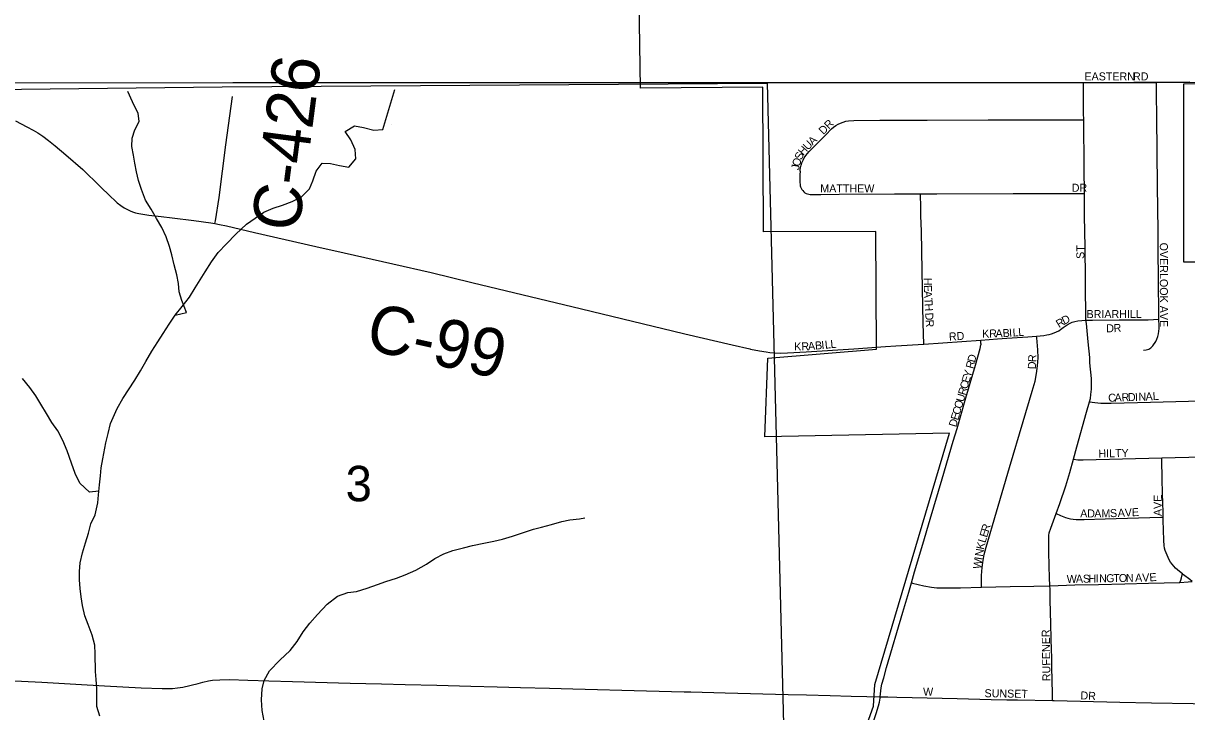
# Model space of a CAD drawing. Extents: x 1985906 to 2360102, y 891258 to 1222054.
# Drawn here: x 2156218 to 2163486, y 1085362 to 1089659 of the extents above; entities that cross this region are included whole.
import ezdxf

# ---------------------------------------------------------------- set-up
doc = ezdxf.new("R2010")
doc.units = 0
for name, color, linetype in [('GM_X_Adjacent_County', 7, 'Continuous'), ('GM_X_City_Street', 7, 'Continuous'), ('GM_X_City_Street_Text', 7, 'Continuous'), ('GM_X_Corporation', 7, 'Continuous'), ('GM_X_County', 7, 'Continuous'), ('GM_X_County_Road', 7, 'Continuous'), ('GM_X_County_Road_Text', 7, 'Continuous'), ('GM_X_Minor_River', 7, 'Continuous'), ('GM_X_Section', 7, 'Continuous'), ('GM_X_Section_Text', 7, 'Continuous'), ('GM_X_Township', 7, 'Continuous'), ('GM_X_Township_Road', 7, 'Continuous')]:
    doc.layers.add(name, color=color, linetype=linetype)

msp = doc.modelspace()

# ---------------------------------------------------------------- linework, layer by layer
at = {"layer": 'GM_X_Adjacent_County'}
msp.add_lwpolyline([(2123152.1, 1089498.8), (2136278, 1089412.3), (2139591.4, 1089396.7), (2141098.4, 1089364.6), (2143683.2, 1089344.1), (2145540.2, 1089350.8), (2150082.5, 1089293.4), (2152684.2, 1089315.7), (2155648.8, 1089279), (2155988.7, 1089287.4), (2157526.2, 1089289.4), (2162837.9, 1089288.9), (2163293.5, 1089288.9), (2165782.9, 1089297.2), (2167175.5, 1089313), (2169500.9, 1089327.9), (2170986.2, 1089341.5), (2171523.4, 1089346.7), (2173015.3, 1089361), (2174790.3, 1089380.5), (2176069, 1089420.9), (2179329.1, 1089474)], dxfattribs=at)
at = {"layer": 'GM_X_City_Street'}
for points in [[(2162840.6, 1089288.1), (2162945.7, 1089288.8), (2163155.9, 1089290.2), (2163297, 1089291.9)], [(2162842.3, 1089056.5), (2162841.9, 1089097.7), (2162840.6, 1089288.1)], [(2163297, 1089291.9), (2163505.1, 1089292.9)], [(2163311, 1087811.4), (2163311.8, 1087902.4), (2163309.9, 1087990.2), (2163307.6, 1088313.9), (2163306.8, 1088363), (2163302.5, 1088641.3), (2163298.5, 1089073.1), (2163297.9, 1089219.1), (2163297.3, 1089268.3), (2163297, 1089291.9)], [(2161070.3, 1088734.9), (2161071, 1088743.8), (2161073, 1088757.2), (2161077.1, 1088773.2), (2161082.4, 1088788.6), (2161089, 1088804.3), (2161096.9, 1088818.9), (2161105.8, 1088833.2), (2161126.8, 1088858.6), (2161162.3, 1088894), (2161231.8, 1088963.5), (2161267.2, 1088998.9), (2161280.1, 1089010), (2161294.7, 1089020.1), (2161308.9, 1089028.4), (2161323.9, 1089036.1), (2161339.1, 1089042), (2161355.8, 1089046.8), (2161373.9, 1089049.6), (2161405.8, 1089051.3), (2161569.8, 1089053.4), (2161865.4, 1089053.7), (2162244.6, 1089055.1), (2162557, 1089056.4), (2162676.4, 1089056.4), (2162826.5, 1089056.5), (2162842.3, 1089056.5)], [(2162846.8, 1088597.3), (2162845.1, 1088752.8), (2162842.3, 1089056.5)], [(2161070.3, 1088734.9), (2161069.3, 1088713.5), (2161068.9, 1088696.9), (2161069.6, 1088663.3), (2161070.5, 1088654), (2161071.6, 1088645.1), (2161074.1, 1088636.9), (2161077.5, 1088629.2), (2161081.6, 1088621.9), (2161086.9, 1088614.1), (2161093.7, 1088607.1), (2161100.5, 1088601.4), (2161107.8, 1088597.1), (2161116.7, 1088593.4), (2161124.6, 1088591.6), (2161133.7, 1088590.9), (2161199.9, 1088590.7), (2161315.3, 1088591.5), (2161660, 1088593.6), (2161823.5, 1088594.4)], [(2161823.5, 1088594.4), (2161923.9, 1088594.9), (2162401, 1088595.9), (2162614.8, 1088597.1), (2162829.4, 1088597.3), (2162846.8, 1088597.3)], [(2161843.4, 1087656.7), (2161839.6, 1087787.3), (2161835.4, 1088001.2), (2161832.5, 1088116.1), (2161828.3, 1088361.5), (2161825.7, 1088456.8), (2161824.9, 1088517.2), (2161823.7, 1088582.8), (2161823.5, 1088594.4)], [(2162855.2, 1087806.1), (2162854.7, 1087849.8), (2162853.5, 1087997.5), (2162853, 1088063.3), (2162851.2, 1088260.3), (2162848.2, 1088457.4), (2162846.8, 1088597.3)], [(2162548.2, 1087706.5), (2162592.5, 1087710.5), (2162612.8, 1087713.4), (2162626.3, 1087715.7), (2162642.1, 1087719.9), (2162657.9, 1087725.5), (2162672.4, 1087732), (2162686.4, 1087739.5), (2162697.5, 1087746.9), (2162713.9, 1087759), (2162726.9, 1087768.3), (2162739.9, 1087776.7), (2162756.8, 1087786.1), (2162771.1, 1087792.1), (2162786.6, 1087797.6), (2162805.1, 1087801.9), (2162855.2, 1087806.1)], [(2162855.2, 1087806.1), (2162896.8, 1087806.1), (2163063, 1087806.8), (2163245, 1087808.5), (2163311, 1087811.4)], [(2162879.4, 1087295.7), (2162884, 1087316), (2162887, 1087341.9), (2162890.9, 1087374.9), (2162892, 1087408.2), (2162890.6, 1087441.3), (2162881.6, 1087539.5), (2162879.8, 1087572.2), (2162871.3, 1087670.5), (2162859, 1087784.7), (2162855.2, 1087806.1)], [(2163216.6, 1087619.2), (2163233.2, 1087620), (2163249.3, 1087623.9), (2163262.7, 1087633.1), (2163273.7, 1087645.7), (2163292.7, 1087673.1), (2163300.2, 1087687.9), (2163305.8, 1087703.5), (2163309.6, 1087719.7), (2163311.9, 1087736.2), (2163312.9, 1087752.9), (2163312.8, 1087769.5), (2163311, 1087811.4)], [(2160907.1, 1087601.8), (2160948.5, 1087600.6), (2160992.8, 1087601.4), (2161109.5, 1087606.9), (2161405.7, 1087627.3), (2161604.8, 1087641.1), (2161668.7, 1087645.5), (2161843.4, 1087656.7)], [(2161843.4, 1087656.7), (2162080.8, 1087671.9), (2162200.1, 1087681.1)], [(2162051.3, 1087129.4), (2162106.7, 1087321.7), (2162167.2, 1087524.4), (2162196.4, 1087629.6), (2162200.5, 1087651.8), (2162200.8, 1087654.3), (2162200.8, 1087656.8), (2162200.7, 1087662), (2162200.1, 1087681.1)], [(2162200.1, 1087681.1), (2162304.8, 1087688.7), (2162362.1, 1087692.9), (2162493.6, 1087701.4), (2162548.2, 1087706.5)], [(2162203.8, 1086138.9), (2162204.4, 1086179.7), (2162204.7, 1086212.4), (2162207.3, 1086261.3), (2162211.4, 1086293.8), (2162220.6, 1086341.9), (2162232.6, 1086389.5), (2162297.4, 1086609.1), (2162378.9, 1086886.5), (2162464.7, 1087173.7), (2162520.6, 1087361.8), (2162538.4, 1087424.7), (2162548.3, 1087472.7), (2162554.5, 1087521.4), (2162557, 1087570.4), (2162556.4, 1087619.4), (2162549.3, 1087694.4), (2162548.2, 1087706.5)], [(2162779.6, 1086938.6), (2162798.9, 1087015.7), (2162860.2, 1087230.6), (2162879.4, 1087295.7)], [(2162879.4, 1087295.7), (2162912.5, 1087291.2), (2162948.5, 1087286.6), (2163013.8, 1087287.1), (2163259, 1087293.5), (2163575.9, 1087302.3)], [(2162669.6, 1086597.9), (2162693.2, 1086662.2), (2162731.4, 1086770.9), (2162755, 1086854.1), (2162779.6, 1086938.6)], [(2162779.6, 1086938.6), (2162804.7, 1086934.4), (2162838.8, 1086933.7), (2163330.8, 1086946.5)], [(2163330.8, 1086946.5), (2163582.6, 1086953)], [(2163338.9, 1086575.5), (2163338.3, 1086604.5), (2163336.9, 1086667), (2163335.7, 1086720.2), (2163333.2, 1086818.6), (2163331.1, 1086929.6), (2163330.8, 1086946.5)], [(2162631.5, 1086147.9), (2162629.6, 1086198.4), (2162627.2, 1086269.7), (2162624.6, 1086362.6), (2162624.1, 1086429.7), (2162624, 1086445.5), (2162625.4, 1086461.7), (2162627.6, 1086477.4), (2162636.8, 1086508.2), (2162669.6, 1086597.9)], [(2162669.6, 1086597.9), (2162697.1, 1086586.7), (2162728, 1086574), (2162744.3, 1086569), (2162760.9, 1086565.5), (2162777.6, 1086563.3), (2162794.3, 1086562.1), (2162844.4, 1086561.8), (2162977.1, 1086566), (2163323.7, 1086575.2), (2163338.9, 1086575.5)], [(2163459.4, 1086221.2), (2163439.9, 1086236.3), (2163416.3, 1086258.4), (2163394.9, 1086282.5), (2163385.2, 1086295.3), (2163377.3, 1086309), (2163369.5, 1086323.6), (2163357.5, 1086352.3), (2163352.3, 1086366.9), (2163348.1, 1086382), (2163345.3, 1086398.3), (2163342.1, 1086430.7), (2163340.6, 1086496.6), (2163339.3, 1086556), (2163338.9, 1086575.5)], [(2163442.5, 1086168.3), (2163448.8, 1086183.1), (2163453.4, 1086198.1), (2163458, 1086215.7), (2163459.4, 1086221.2)], [(2163520, 1086175.3), (2163505.4, 1086187.5), (2163465.5, 1086216.5), (2163459.4, 1086221.2)], [(2161766.5, 1086166.5), (2161773.1, 1086164.8), (2161843.2, 1086147.2), (2161892, 1086138.9), (2161924.9, 1086135.8), (2161974.3, 1086134), (2162072.7, 1086135.5), (2162203.8, 1086138.9)], [(2162203.8, 1086138.9), (2162384, 1086143.5), (2162531.3, 1086145.7), (2162631.5, 1086147.9)], [(2162631.5, 1086147.9), (2162786.5, 1086152.7), (2162934.8, 1086155.3), (2163100.2, 1086160.5), (2163247.9, 1086164.4), (2163442.5, 1086168.3)], [(2162646.5, 1085430.8), (2162646.6, 1085436.7), (2162646.6, 1085473.7), (2162643.1, 1085642.3), (2162642.8, 1085707.8), (2162641.8, 1085740.7), (2162634.6, 1085986.9), (2162633.2, 1086055.3), (2162632.3, 1086125.6), (2162631.5, 1086147.9)], [(2163442.5, 1086168.3), (2163495.4, 1086171.5), (2163512.4, 1086174.2), (2163520, 1086175.3)], [(2161571.4, 1085453.7), (2161581.1, 1085453.7), (2161618.1, 1085453.7), (2161674.3, 1085453.2), (2161771.7, 1085450.6)], [(2161771.7, 1085450.6), (2162051.5, 1085443.2), (2162264.1, 1085438.4), (2162361.9, 1085436.3)], [(2162361.9, 1085436.3), (2162428.6, 1085434.8), (2162646.5, 1085430.8)], [(2162646.5, 1085430.8), (2162658.2, 1085430.5), (2163068.3, 1085421.6), (2163265.6, 1085417.8), (2163527.1, 1085413.1), (2163646.1, 1085410.3)]]:
    msp.add_lwpolyline(points, dxfattribs=at)
at = {"layer": 'GM_X_Corporation'}
for points in [[(2161255.2, 1084629.1), (2161530.1, 1085396.7), (2161538.1, 1085531.2), (2162003.4, 1087099.6), (2160851.4, 1087076.8), (2160868.3, 1087568.4), (2161547.2, 1087624.7), (2161544.5, 1088358.5), (2160841.4, 1088356), (2160838.1, 1089259.3), (2160073.4, 1089253.9), (2160050.6, 1090744.1)], [(2165718.7, 1089294.1), (2163466.6, 1089278), (2163466.3, 1088170), (2165704.4, 1088169.4)]]:
    msp.add_lwpolyline(points, dxfattribs=at)
at = {"layer": 'GM_X_County'}
msp.add_lwpolyline([(2123152.1, 1089498.8), (2136278, 1089412.3), (2139591.4, 1089396.7), (2141098.4, 1089364.6), (2143683.2, 1089344.1), (2145540.2, 1089350.8), (2150082.5, 1089293.4), (2152684.2, 1089315.7), (2155648.8, 1089279), (2155988.7, 1089287.4), (2157526.2, 1089289.4), (2162837.9, 1089288.9), (2163293.5, 1089288.9), (2165782.9, 1089297.2), (2167175.5, 1089313), (2169500.9, 1089327.9), (2170986.2, 1089341.5), (2171523.4, 1089346.7), (2173015.3, 1089361), (2174790.3, 1089380.5), (2176069, 1089420.9), (2179329.1, 1089474)], dxfattribs=at)
at = {"layer": 'GM_X_County_Road'}
for points in [[(2157415.2, 1088408.4), (2157418, 1088425.9), (2157440.8, 1088572.2), (2157483, 1088900.8), (2157523.9, 1089202.6)], [(2156168.3, 1089049.1), (2156239.5, 1089012.9), (2156279.3, 1088992.1), (2156308.4, 1088974.9), (2156339, 1088954.6), (2156375.5, 1088926.9), (2156416, 1088894.5), (2156483.5, 1088837.8), (2156588.9, 1088745.7), (2156696.2, 1088642.8), (2156762.9, 1088576.9), (2156789, 1088553), (2156805, 1088538.9), (2156826.2, 1088522.1), (2156848.9, 1088506.8), (2156869.8, 1088495.6), (2156889.6, 1088486.3), (2156906.3, 1088479.9), (2156919, 1088475.8), (2156940.6, 1088470.6), (2156964.8, 1088466.5), (2157002.1, 1088461.7), (2157078.8, 1088453.1), (2157147.1, 1088445.1), (2157282.3, 1088428.4), (2157390.3, 1088413.1), (2157415.2, 1088408.4)], [(2157415.2, 1088408.4), (2157442.8, 1088403), (2157486.4, 1088393.7), (2157662.7, 1088352.2), (2157854.2, 1088308.3), (2158045.9, 1088265.3), (2158221.5, 1088225.5), (2158525.4, 1088157.5), (2158765, 1088102.4), (2159020, 1088041.7), (2159705.3, 1087876.3), (2160342.5, 1087722.6), (2160349.9, 1087720.9)], [(2160349.9, 1087720.9), (2160645.5, 1087651.8), (2160757.5, 1087625.7), (2160761.2, 1087624.9)], [(2160761.2, 1087624.9), (2160817.3, 1087613.7), (2160857.9, 1087607.4), (2160882.5, 1087604), (2160907.1, 1087601.8)], [(2156120.6, 1085557.4), (2156333.1, 1085545.6), (2156545.4, 1085533.5), (2156725.4, 1085523.9), (2156954.8, 1085511.4), (2157085.7, 1085505.6), (2157150.9, 1085507.3), (2157181.1, 1085510.4), (2157215.3, 1085515.5), (2157309.7, 1085538), (2157340.2, 1085546.1), (2157374.4, 1085554.2), (2157400.8, 1085557.9), (2157445.9, 1085560.7), (2157507, 1085561.9), (2157620.9, 1085557.6), (2157751.9, 1085553.4), (2157899.5, 1085549.2), (2158260.2, 1085540.4), (2158456.6, 1085535.2), (2158604, 1085531.6), (2158800.4, 1085526.7), (2159013.3, 1085521.5), (2159177.2, 1085517.3), (2159324.8, 1085513.1), (2159504.7, 1085507.8), (2159651.9, 1085503.7), (2160110.6, 1085491.3), (2160347.4, 1085485.7)], [(2160347.4, 1085485.7), (2160389.1, 1085484.7), (2160602.2, 1085479.9), (2160995.8, 1085470), (2161110.5, 1085466.8), (2161258, 1085462.8), (2161389.1, 1085458.3), (2161487.2, 1085456.2), (2161571.4, 1085453.7)]]:
    msp.add_lwpolyline(points, dxfattribs=at)
at = {"layer": 'GM_X_Minor_River'}
for points in [[(2157166.4, 1087837.3), (2157210.2, 1087889.9), (2157255.9, 1087948.5), (2157291.5, 1088007.1), (2157323.2, 1088057.5), (2157354.9, 1088108), (2157394.5, 1088170.6), (2157436.2, 1088227.2), (2157488, 1088281.8), (2157545.7, 1088342.6), (2157611.4, 1088405.4), (2157667.4, 1088442.1), (2157721.3, 1088480.7), (2157779.3, 1088505.4), (2157837.4, 1088524), (2157897.5, 1088546.6), (2157953.5, 1088573.2), (2158005.3, 1088625.9), (2158027, 1088676.3), (2158046.5, 1088734.7), (2158084.3, 1088785.2), (2158136.5, 1088783.7), (2158192.9, 1088770.1), (2158251.3, 1088760.7), (2158295, 1088813.3), (2158290.5, 1088871.4), (2158263.8, 1088931.4), (2158229.2, 1088983.2), (2158287.1, 1089017.9), (2158343.5, 1089008.4), (2158407.9, 1088990.9), (2158464.2, 1088995.5), (2158538.2, 1089245.1)], [(2157166.4, 1087837.3), (2157236.6, 1087854), (2157207.8, 1087928), (2157191.3, 1087982), (2157186.8, 1088034.2), (2157176.2, 1088088.3), (2157159.6, 1088150.3), (2157145, 1088212.4), (2157130.4, 1088266.4), (2157109.8, 1088326.5), (2157083.1, 1088384.4), (2157050.5, 1088440.3), (2157015.8, 1088498.2), (2156981.1, 1088554.1), (2156956.4, 1088622.1), (2156937.8, 1088678.1), (2156925.2, 1088732.2), (2156914.7, 1088786.3), (2156906.2, 1088836.3), (2156895.7, 1088890.4), (2156897.2, 1088942.6), (2156914.8, 1088993), (2156942.5, 1089045.4), (2156936, 1089097.5), (2156907.4, 1089149.4), (2156880.7, 1089209.4), (2156871.6, 1089233.1)], [(2158518.2, 1089026.6), (2158518.1, 1089026.1)], [(2156696.8, 1085334.2), (2156678.1, 1085394.2), (2156677.6, 1085456.4), (2156677.1, 1085506.6), (2156672.6, 1085562.8), (2156668.1, 1085612.9), (2156667.1, 1085723.3), (2156664.6, 1085777.4), (2156648, 1085839.5), (2156623.3, 1085905.5), (2156602.7, 1085959.5), (2156588.1, 1086023.6), (2156579.5, 1086077.7), (2156573, 1086129.8), (2156568.5, 1086183.9), (2156568, 1086236.1), (2156573.6, 1086290.4), (2156587.1, 1086352.7), (2156606.6, 1086415.1), (2156624.2, 1086475.5), (2156639.7, 1086533.8), (2156667.3, 1086590.3), (2156682.7, 1086664.7), (2156688.3, 1086714.9), (2156693.8, 1086777.2), (2156699.3, 1086833.4), (2156704.9, 1086883.7), (2156714.4, 1086939.9), (2156733.6, 1087040.5), (2156747.1, 1087098.8), (2156762.6, 1087161.2), (2156804, 1087253.9), (2156839.6, 1087316.4), (2156914.9, 1087431.5), (2156950.6, 1087490.1), (2156984.2, 1087548.6), (2157019.8, 1087613.1), (2157057.4, 1087669.7), (2157091.1, 1087722.2), (2157128.8, 1087780.8), (2157166.4, 1087837.3)], [(2156690.4, 1086739), (2156631.9, 1086732.4), (2156571.1, 1086788.1), (2156542.4, 1086848), (2156519.7, 1086912), (2156492.9, 1086990.1), (2156464.2, 1087054), (2156433.5, 1087113.9), (2156396.8, 1087167.8), (2156362.2, 1087223.6), (2156327.5, 1087281.5), (2156296.9, 1087333.4), (2156258.2, 1087385.2), (2156213.5, 1087441)], [(2157721.9, 1085301.7), (2157709.3, 1085369.8), (2157706.6, 1085436), (2157710, 1085504.3), (2157721.6, 1085556.6), (2157755.2, 1085617.1), (2157820.9, 1085683.9), (2157884.7, 1085742.7), (2157928.4, 1085799.3), (2157966, 1085859.9), (2158007.7, 1085914.5), (2158055.5, 1085969.1), (2158117.2, 1086031.9), (2158181.1, 1086082.7), (2158245.2, 1086105.4), (2158299.4, 1086111.9), (2158365.5, 1086132.6), (2158431.6, 1086155.3), (2158483.7, 1086173.8), (2158549.8, 1086194.5), (2158603.9, 1086215.1), (2158669.9, 1086245.8), (2158735.9, 1086282.6), (2158789.8, 1086317.2), (2158845.8, 1086347.8), (2158901.9, 1086368.4), (2158968.1, 1086385.1), (2159024.2, 1086399.7), (2159094.4, 1086414.4), (2159156.6, 1086427), (2159210.7, 1086439.6), (2159274.9, 1086458.2), (2159343, 1086480.9), (2159405.1, 1086501.6), (2159455.2, 1086514.1), (2159517.3, 1086530.7), (2159581.5, 1086549.4), (2159631.6, 1086559.9), (2159691.9, 1086566.5), (2159726, 1086570.8)]]:
    msp.add_lwpolyline(points, dxfattribs=at)
at = {"layer": 'GM_X_Section'}
msp.add_lwpolyline([(2157460.8, 1089261.2), (2160863.9, 1089284.6), (2160986.8, 1084468.2), (2155773.6, 1084378.4), (2155666.4, 1089241.1)], close=True, dxfattribs=at)
at = {"layer": 'GM_X_Township'}
msp.add_lwpolyline([(2155988.7, 1089287.4), (2157526.2, 1089289.4), (2162837.9, 1089288.9), (2163293.5, 1089288.9), (2165782.9, 1089297.2), (2167175.5, 1089313), (2169500.9, 1089327.9), (2170986.2, 1089341.5), (2171523.4, 1089346.7), (2171605.1, 1086395.7), (2171643.1, 1085032.3), (2171685.8, 1083960.4), (2171736.8, 1082935.8), (2171740.9, 1082174.9), (2171856.4, 1078259.8), (2171957.6, 1076023), (2171961.1, 1075398.2), (2171999.3, 1073962.5), (2172057, 1071693.8), (2172100.3, 1068623.2), (2172136.3, 1066542.9)], dxfattribs=at)
at = {"layer": 'GM_X_Township_Road'}
for points in [[(2161766.5, 1086166.5), (2161786, 1086234.4), (2161836.9, 1086406.7), (2161884.1, 1086563.6), (2161957.6, 1086814.8), (2162027.8, 1087050.7), (2162051.3, 1087129.4)], [(2161571.4, 1085453.7), (2161577.4, 1085510.7), (2161581.5, 1085534.2), (2161592.9, 1085573.7), (2161610.5, 1085636.6), (2161713, 1085982.7), (2161749.8, 1086108.1), (2161766.5, 1086166.5)], [(2161258.5, 1084485), (2161261.9, 1084496.9), (2161277, 1084560.8), (2161298.4, 1084655.8), (2161321.8, 1084734.8), (2161342.2, 1084796.8), (2161377.1, 1084888.6), (2161414.7, 1084978.3), (2161457.4, 1085085.8), (2161485.3, 1085163), (2161515, 1085256.5), (2161546.2, 1085349.7), (2161561.2, 1085397.7), (2161567.5, 1085420.6), (2161570.6, 1085445.5), (2161571.4, 1085453.7)]]:
    msp.add_lwpolyline(points, dxfattribs=at)

# ---------------------------------------------------------------- texts
at = {"layer": 'GM_X_City_Street_Text'}
for s, rotation, p in [('EASTERN', 0.00001, (2162846.8, 1089302.2)), ('RD', 0.00001, (2163150.4, 1089302.2)), ('DR', 45, (2161216.6, 1088960.6)), ('H', 49.42478, (2161091.2, 1088830.2)), ('U', 45.24722, (2161119.2, 1088862.9)), ('A', 45, (2161150.1, 1088894.2)), ('O', 73.58332, (2161066.9, 1088760.8)), ('S', 65.69625, (2161078.7, 1088801.3)), ('J', 81.57943, (2161064.1, 1088740.8)), ('MATTHEW', 0.00001, (2161196.8, 1088602.6)), ('DR', 0.00001, (2162767.6, 1088607)), ('ST', 90, (2162846.2, 1088188.4)), ('OVERLOOK AVE', 270, (2163318.2, 1088289.6)), ('H', 270.32791, (2161843.6, 1088069.5)), ('E', 270.97471, (2161843.9, 1088024.9)), ('A', 272.82243, (2161844.5, 1087987.9)), ('T', 273.17967, (2161846.7, 1087943.6)), ('H', 273.1954, (2161848.7, 1087908.5)), ('BRIARHILL', 0.00001, (2162860, 1087818.8)), ('D', 273.1954, (2161851.8, 1087851.3)), ('R', 273.18253, (2161854.3, 1087807.4)), ('R', 31.76341, (2162688.2, 1087755.8)), ('D', 27.68931, (2162721, 1087776.2)), ('RD', 3.17781, (2162001.5, 1087677.9)), ('K', 1.77079, (2162208.6, 1087695.6)), ('R', 1.77322, (2162252.6, 1087696.9)), ('A', 1.77079, (2162292.2, 1087698.1)), ('B', 2.53484, (2162336.9, 1087699.5)), ('I', 3.96637, (2162377.8, 1087701.4)), ('L', 4.306, (2162400.1, 1087702.9)), ('L', 4.36864, (2162435.2, 1087705.6)), ('D', 0.19674, (2162983.3, 1087729.9)), ('R', 3.89768, (2163030.7, 1087730.2)), ('K', 0.50277, (2161034.1, 1087616.4)), ('R', 1.5019, (2161079.1, 1087616.8)), ('A', 4.65492, (2161121.7, 1087618)), ('B', 5.19698, (2161166, 1087621.6)), ('I', 5.16672, (2161205.5, 1087625.2)), ('L', 5.20728, (2161227.4, 1087627.2)), ('L', 5.1969, (2161262.5, 1087630.4)), ('D', 76.57114, (2162163, 1087539.1)), ('R', 87.5527, (2162545.1, 1087542.8)), ('Y', 73.71717, (2162135.8, 1087443.4)), ('R', 74.75166, (2162152.1, 1087499.2)), ('D', 86.80682, (2162542.7, 1087498.2)), ('C', 73.73105, (2162114.9, 1087371.6)), ('E', 73.71684, (2162126, 1087409.6)), ('R', 73.73105, (2162103.8, 1087333.6)), ('R', 1.95301, (2163079.7, 1087298.6)), ('D', 1.92372, (2163119.3, 1087299.9)), ('I', 1.93225, (2163163.3, 1087301.4)), ('N', 1.92372, (2163185.2, 1087302.1)), ('A', 2.68775, (2163229.9, 1087303.6)), ('L', 3.93048, (2163275.1, 1087305.8)), ('O', 73.71717, (2162079.1, 1087249.1)), ('U', 73.73089, (2162091.4, 1087291.3)), ('C', 1.91886, (2162996.1, 1087295.8)), ('A', 1.93137, (2163035.7, 1087297.1)), ('E', 73.74499, (2162058.1, 1087177.3)), ('C', 73.70774, (2162068, 1087211)), ('D', 73.71531, (2162045.8, 1087135)), ('HILTY', 1.36318, (2162934.6, 1086947.5)), ('AVE', 90, (2163330.2, 1086582.4)), ('A', 0.02186, (2162820.4, 1086574.2)), ('D', 0.03786, (2162864.5, 1086574.2)), ('A', 0.02186, (2162908.4, 1086574.2)), ('M', 1.2587, (2162953.6, 1086574.3)), ('S', 2.45339, (2163007.5, 1086575.5)), ('A', 2.47057, (2163055.9, 1086577.6)), ('V', 2.48399, (2163099.9, 1086579.5)), ('E', 2.50341, (2163143.9, 1086581.4)), ('E', 73.2929, (2162238.2, 1086446)), ('R', 73.31409, (2162248.3, 1086479.8)), ('K', 77.03977, (2162218.6, 1086370.2)), ('L', 73.51794, (2162228.2, 1086412.3)), ('N', 81.02282, (2162211.9, 1086327.7)), ('W', 81.03523, (2162199.6, 1086249.4)), ('I', 81.05713, (2162208.5, 1086305.9)), ('W', 0.99211, (2162736.7, 1086165)), ('A', 1.01781, (2162793.9, 1086166)), ('S', 0.98352, (2162837.9, 1086166.7)), ('H', 1.01781, (2162873.1, 1086167.3)), ('I', 1.01343, (2162917.1, 1086168.1)), ('N', 0.98362, (2162939.1, 1086168.5)), ('G', 1.01781, (2162983.1, 1086169.3)), ('T', 0.98352, (2163027.1, 1086170)), ('O', 1.01781, (2163062.3, 1086170.6)), ('N', 1.00547, (2163106.3, 1086171.4)), ('A', 1.01781, (2163163.6, 1086172.4)), ('V', 1.87449, (2163208.4, 1086173.2)), ('E', 4.28096, (2163254.6, 1086174.7)), ('RUFENER', 90.89305, (2162635, 1085552.5)), ('W', 0.00001, (2161839.2, 1085461)), ('SUNSET', 359.07407, (2162222.5, 1085452.2)), ('DR', 356.98902, (2162820.9, 1085439))]:
    msp.add_text(s, height=50, rotation=rotation, dxfattribs=at).set_placement(p)
at = {"layer": 'GM_X_County_Road_Text'}
for s, rotation, p in [('C-426', 82.5679, (2157938.7, 1088351.1)), ('C-99', 347.51772, (2158346.6, 1087625.3))]:
    msp.add_text(s, height=300, rotation=rotation, dxfattribs=at).set_placement(p)
at = {"layer": 'GM_X_Section_Text'}
msp.add_text('3', height=221, rotation=0.00001, dxfattribs=at).set_placement((2158231.3, 1086675.1))

doc.saveas('drawing.dxf')
